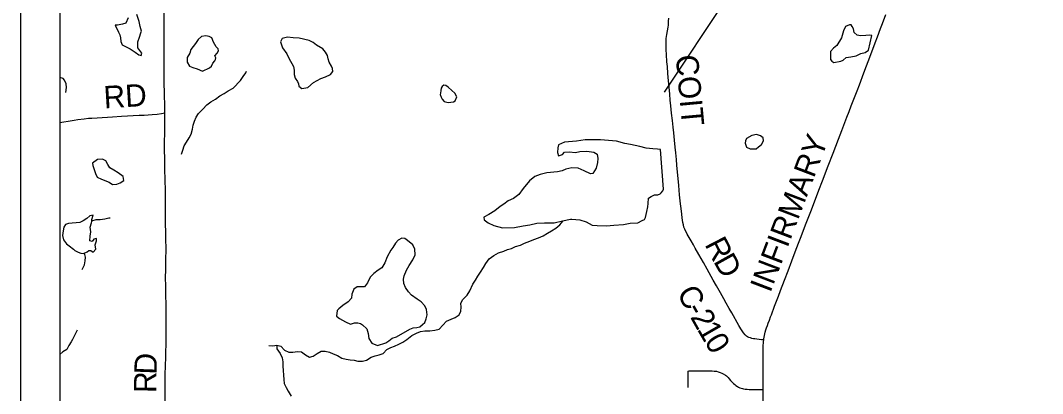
# Model space of a CAD drawing. Extents: x 0 to 34, y 0 to 22.
# Drawn here: x 13.344 to 15.949, y 17.236 to 18.186 of the extents above; entities that cross this region are included whole.
import ezdxf

# ---------------------------------------------------------------- set-up
doc = ezdxf.new("R2010")
doc.units = 0
for name, color, linetype in [('GM_X_Corporation', 7, 'Continuous'), ('GM_X_County_Road', 7, 'Continuous'), ('GM_X_County_Road_Text', 7, 'Continuous'), ('GM_X_Minor_Lake', 7, 'Continuous'), ('GM_X_Minor_River', 7, 'Continuous'), ('GM_X_Township_Road', 7, 'Continuous'), ('GM_X_Township_Road_Text', 7, 'Continuous'), ('SH_Data', 7, 'Continuous')]:
    doc.layers.add(name, color=color, linetype=linetype)

msp = doc.modelspace()

# ---------------------------------------------------------------- linework, layer by layer
at = {"layer": 'GM_X_Corporation'}
msp.add_lwpolyline([(18.775, 16.6777), (18.7553, 18.174), (18.7532, 18.52), (18.7531, 18.5321), (18.758, 19.3951), (18.7506, 19.9239), (13.4438, 19.9239), (13.4438, 15.6034)], dxfattribs=at)
at = {"layer": 'GM_X_County_Road'}
for points in [[(13.7117, 17.9505), (13.7114, 17.9629), (13.7106, 18.0029), (13.7103, 18.0247), (13.7102, 18.0502), (13.71, 18.0676), (13.71, 18.0807), (13.7104, 18.1105), (13.7099, 18.1501), (13.7102, 18.1856), (13.7103, 18.2052)], [(15.2382, 17.3724), (15.232, 17.3728), (15.2267, 17.3734), (15.2204, 17.3742), (15.2157, 17.375), (15.2118, 17.3757), (15.2077, 17.3765), (15.204, 17.3775), (15.2, 17.3789), (15.1966, 17.3808), (15.1939, 17.3825), (15.1907, 17.3855), (15.1865, 17.3906), (15.1828, 17.3956), (15.1797, 17.4008), (15.1748, 17.4092), (15.1564, 17.4415), (15.15, 17.4526), (15.1425, 17.4659), (15.136, 17.4774), (15.1275, 17.4925), (15.1173, 17.5105), (15.1096, 17.5244), (15.094, 17.5525), (15.0847, 17.5694), (15.073, 17.5898), (15.0637, 17.606), (15.0588, 17.6144), (15.0527, 17.6247), (15.0431, 17.642), (15.0369, 17.6546), (15.0348, 17.6597), (15.0333, 17.6652), (15.0318, 17.6718), (15.0309, 17.6772), (15.0301, 17.6832), (15.0291, 17.6924), (15.0275, 17.7068), (15.0262, 17.7192), (15.0238, 17.7419), (15.0216, 17.7658), (15.0168, 17.8175), (15.0155, 17.8321), (15.0138, 17.8489), (15.0122, 17.8632), (15.0103, 17.8813), (15.0086, 17.8995), (15.007, 17.9138), (15.0052, 17.9315), (15.0033, 17.9495), (15.0014, 17.9685), (15, 17.9825), (14.9986, 17.9983), (14.997, 18.0163), (14.9956, 18.0323), (14.994, 18.0505), (14.9925, 18.0685), (14.9915, 18.0801), (14.9901, 18.099), (14.9895, 18.1112), (14.9892, 18.122), (14.9893, 18.1302), (14.9895, 18.137), (14.9898, 18.1402), (14.9903, 18.145), (14.991, 18.1496), (14.9928, 18.1597), (14.9943, 18.1688), (14.995, 18.1735), (14.9954, 18.179), (14.9956, 18.1843), (14.9958, 18.1912)], [(15.2382, 17.3724), (15.2387, 17.3757), (15.2393, 17.3797), (15.24, 17.3842), (15.2408, 17.3879), (15.2419, 17.392), (15.2437, 17.398), (15.2455, 17.4035), (15.2476, 17.4095), (15.2497, 17.4155), (15.2524, 17.4226), (15.2555, 17.431), (15.2576, 17.4366), (15.2658, 17.4584), (15.2755, 17.4841), (15.2809, 17.4983), (15.2911, 17.5246), (15.3001, 17.5485), (15.3099, 17.5743), (15.3183, 17.5966), (15.3268, 17.6189), (15.3333, 17.6362), (15.3393, 17.6521), (15.346, 17.6695), (15.3577, 17.6995), (15.3646, 17.7176), (15.3786, 17.754), (15.3878, 17.7779), (15.4025, 17.8158), (15.415, 17.848), (15.4285, 17.8835), (15.437, 17.9057), (15.4447, 17.9258), (15.4498, 17.9392), (15.4556, 17.9541), (15.461, 17.968), (15.4676, 17.9853), (15.476, 18.007), (15.4818, 18.0223), (15.4933, 18.0521), (15.5109, 18.099), (15.5221, 18.1287), (15.5279, 18.144), (15.5358, 18.1651), (15.5407, 18.178), (15.5494, 18.201)], [(13.7123, 17.1947), (13.7125, 17.2376), (13.7124, 17.2618), (13.7125, 17.2723), (13.7128, 17.2847), (13.7132, 17.3067), (13.714, 17.3289), (13.7147, 17.3493), (13.7148, 17.3542), (13.715, 17.3635), (13.7155, 17.4008), (13.7156, 17.4207), (13.7156, 17.4473), (13.715, 17.4645), (13.7142, 17.485), (13.714, 17.5105), (13.7138, 17.531), (13.714, 17.5515), (13.7145, 17.5788), (13.7148, 17.6012), (13.7145, 17.6335), (13.7139, 17.682), (13.7135, 17.7528), (13.7122, 17.8075), (13.7115, 17.8324), (13.7112, 17.8572), (13.7113, 17.8765), (13.7114, 17.8988), (13.7117, 17.9192), (13.7117, 17.9505)], [(15.2367, 17.2467), (15.2366, 17.2703), (15.2365, 17.301), (15.2364, 17.3204), (15.2364, 17.33), (15.2365, 17.3396), (15.2366, 17.3462), (15.2368, 17.3537), (15.2369, 17.3589), (15.2373, 17.3639), (15.2377, 17.3679), (15.2382, 17.3724)], [(15.2371, 17.146), (15.2369, 17.1831), (15.2368, 17.2268), (15.2367, 17.2467)]]:
    msp.add_lwpolyline(points, dxfattribs=at)
at = {"layer": 'GM_X_Minor_Lake'}
for p, q in [((15.5048, 18.1098), (15.5136, 18.1471)), ((13.7897, 18.1267), (13.7777, 18.1114)), ((14.1142, 18.1132), (14.0982, 18.1226)), ((13.4595, 18.002), (13.4609, 18.0149)), ((14.4155, 18.0078), (14.414, 18.0004)), ((15.2074, 17.8929), (15.1942, 17.8852)), ((14.9829, 17.7561), (14.9749, 17.8573)), ((13.5501, 17.7816), (13.5695, 17.7741)), ((13.495, 17.6712), (13.4666, 17.669)), ((13.4887, 17.3978), (13.4765, 17.3733)), ((14.3019, 17.3803), (14.3365, 17.3996))]:
    msp.add_line(p, q, dxfattribs=at)
for points in [[(13.6185, 18.1921), (13.6126, 18.1792), (13.6035, 18.1761), (13.591, 18.1741), (13.5853, 18.174), (13.5934, 18.1563)], [(13.5934, 18.1563), (13.5973, 18.1495), (13.5988, 18.1419), (13.5993, 18.1324), (13.6028, 18.1237), (13.6081, 18.1215), (13.6233, 18.1137), (13.6358, 18.105), (13.6453, 18.0983), (13.6514, 18.0964), (13.6533, 18.1025), (13.6433, 18.1161), (13.6432, 18.1313), (13.6473, 18.1434), (13.6506, 18.1541), (13.6521, 18.1583), (13.649, 18.1707), (13.6466, 18.1832), (13.6408, 18.201)], [(15.5136, 18.1471), (15.5079, 18.1481), (15.498, 18.1477), (15.4844, 18.1468), (15.4765, 18.1479), (15.4688, 18.1554), (15.4665, 18.1641), (15.463, 18.1706), (15.4611, 18.1743), (15.457, 18.1747), (15.4464, 18.1704), (15.4416, 18.159), (15.4364, 18.1412), (15.4244, 18.1221), (15.4162, 18.1148), (15.4079, 18.1064), (15.4081, 18.0863), (15.4115, 18.0822), (15.4164, 18.0788), (15.4342, 18.0823), (15.4406, 18.0843), (15.4481, 18.0912), (15.4602, 18.0932), (15.4738, 18.0955), (15.4852, 18.1013), (15.4969, 18.1041), (15.5048, 18.1098)], [(13.7777, 18.1114), (13.7751, 18.1023), (13.7684, 18.0912), (13.7689, 18.0799), (13.7743, 18.0697), (13.7834, 18.0663), (13.794, 18.0622), (13.8077, 18.0563), (13.8258, 18.0651), (13.8303, 18.069), (13.834, 18.0773), (13.8389, 18.0827), (13.8411, 18.0861), (13.8415, 18.0903), (13.8395, 18.096), (13.8455, 18.1025), (13.8485, 18.1085), (13.8481, 18.1131), (13.8428, 18.1187), (13.8362, 18.1305), (13.8312, 18.1418), (13.8248, 18.1452), (13.8161, 18.1462), (13.8055, 18.1446), (13.7964, 18.1374), (13.7897, 18.1267)], [(14.0982, 18.1226), (14.0894, 18.1294), (14.0799, 18.1346), (14.0538, 18.1405), (14.039, 18.1415), (14.0246, 18.1433), (14.011, 18.1401), (14.0069, 18.131), (14.012, 18.1162), (14.0223, 18.1004), (14.0285, 18.0879), (14.0354, 18.0766), (14.04, 18.0687), (14.0415, 18.0592), (14.0416, 18.0486), (14.044, 18.0387), (14.0501, 18.0304), (14.0528, 18.0244), (14.0536, 18.0183), (14.0612, 18.0123), (14.0759, 18.0155), (14.0906, 18.0281), (14.1091, 18.0377), (14.1212, 18.042), (14.1344, 18.0478), (14.1396, 18.0554), (14.1388, 18.0634), (14.1365, 18.0694), (14.1307, 18.0792), (14.1284, 18.0879), (14.126, 18.0963), (14.1214, 18.1049), (14.1142, 18.1132)], [(13.4609, 18.0149), (13.4605, 18.0244), (13.4562, 18.0335), (13.4524, 18.0376), (13.4438, 18.0406)], [(14.414, 18.0004), (14.4137, 17.9972), (14.4156, 17.9904), (14.4183, 17.9851), (14.424, 17.9798), (14.4335, 17.9772), (14.4471, 17.9785), (14.4517, 17.9812), (14.4558, 17.9914), (14.4508, 18.0009), (14.4431, 18.0073), (14.434, 18.0159), (14.4279, 18.02), (14.4226, 18.0211), (14.4188, 18.0177), (14.4162, 18.0131), (14.4155, 18.0078)], [(15.1942, 17.8852), (15.1916, 17.8791), (15.1905, 17.8734), (15.194, 17.8632), (15.2031, 17.8591), (15.2187, 17.8588), (15.2247, 17.8638), (15.2322, 17.8699), (15.2374, 17.8794), (15.2362, 17.887), (15.2298, 17.8919), (15.2195, 17.8952), (15.2074, 17.8929)], [(14.9749, 17.8573), (14.9674, 17.858), (14.9556, 17.8591), (14.9386, 17.8608), (14.9223, 17.8653), (14.8988, 17.8696), (14.8844, 17.8729), (14.8631, 17.8781), (14.8222, 17.8816), (14.7832, 17.8817), (14.7605, 17.8788), (14.7299, 17.8756), (14.7148, 17.869), (14.7134, 17.8614), (14.7127, 17.8496), (14.715, 17.8409), (14.7256, 17.8444), (14.7305, 17.8502), (14.7426, 17.851), (14.7581, 17.85), (14.7698, 17.8523), (14.7872, 17.8529), (14.8047, 17.8507), (14.8138, 17.8451), (14.8154, 17.8341), (14.8143, 17.8242), (14.811, 17.8098), (14.8021, 17.7961), (14.7968, 17.7957), (14.7801, 17.8031), (14.7649, 17.8095), (14.7493, 17.8108), (14.7335, 17.8069), (14.724, 17.8027), (14.7123, 17.8007), (14.6855, 17.7982), (14.6681, 17.7939), (14.6545, 17.7885), (14.641, 17.7778), (14.6248, 17.7576), (14.614, 17.7431), (14.6004, 17.7327), (14.5869, 17.7265), (14.5759, 17.7185), (14.5665, 17.712), (14.553, 17.7012), (14.5375, 17.692), (14.5247, 17.6847), (14.5255, 17.6783), (14.5354, 17.6704), (14.5502, 17.6637), (14.5722, 17.6582), (14.6025, 17.6584), (14.6248, 17.6627), (14.6418, 17.6659), (14.66, 17.6698), (14.6796, 17.6704), (14.7042, 17.6705), (14.725, 17.6756), (14.7458, 17.6796), (14.7488, 17.6796), (14.7693, 17.6779), (14.7852, 17.6731), (14.8008, 17.6648), (14.8133, 17.6642), (14.8375, 17.6632), (14.8561, 17.6649), (14.8806, 17.6662), (14.898, 17.6694), (14.9173, 17.671), (14.9283, 17.6764), (14.9343, 17.6791), (14.9369, 17.6845), (14.9402, 17.6997), (14.9428, 17.7111), (14.9438, 17.7198), (14.9445, 17.7331), (14.9509, 17.738), (14.9595, 17.7415), (14.9682, 17.742), (14.9739, 17.7447), (14.9769, 17.7473), (14.9807, 17.7519), (14.9829, 17.7561)], [(13.5695, 17.7741), (13.5782, 17.7685), (13.5892, 17.769), (13.5979, 17.7721), (13.6069, 17.7786), (13.6053, 17.7888), (13.5928, 17.7975), (13.5821, 17.8046), (13.5719, 17.8102), (13.5661, 17.8189), (13.5615, 17.8287), (13.5528, 17.8324), (13.5399, 17.8316), (13.5275, 17.8227), (13.5279, 17.8167), (13.5314, 17.8061), (13.5349, 17.7959), (13.5391, 17.7872), (13.5501, 17.7816)], [(13.4666, 17.669), (13.4587, 17.6663), (13.4542, 17.6598), (13.4527, 17.65), (13.4513, 17.6382), (13.4533, 17.6272), (13.4609, 17.6174), (13.4678, 17.6118), (13.4788, 17.6035), (13.4827, 17.5998), (13.4906, 17.596), (13.4975, 17.5934), (13.5043, 17.5923), (13.5137, 17.5966), (13.5178, 17.6004), (13.5235, 17.6001), (13.5289, 17.5959), (13.5356, 17.6036), (13.534, 17.6146), (13.5373, 17.6252), (13.5373, 17.6305), (13.5309, 17.6289), (13.5264, 17.6228), (13.5207, 17.6251), (13.5217, 17.6365), (13.5228, 17.6475), (13.5219, 17.6596), (13.5253, 17.6702), (13.5256, 17.6744), (13.5256, 17.679), (13.5293, 17.69), (13.5206, 17.6888), (13.5131, 17.6819), (13.504, 17.6758), (13.495, 17.6712)], [(14.3365, 17.3996), (14.3448, 17.403), (14.3539, 17.4046), (14.3618, 17.4062), (14.3686, 17.4116), (14.3743, 17.4173), (14.3776, 17.4264), (14.3802, 17.4367), (14.3789, 17.45), (14.3743, 17.459), (14.3648, 17.4692), (14.3549, 17.4767), (14.34, 17.4865), (14.3324, 17.4947), (14.3247, 17.5061), (14.3209, 17.5163), (14.3204, 17.5273), (14.3215, 17.536), (14.3274, 17.5505), (14.3342, 17.5619), (14.3439, 17.5764), (14.3495, 17.5889), (14.349, 17.6033), (14.3436, 17.6147), (14.3303, 17.626), (14.323, 17.6308), (14.3158, 17.6315), (14.306, 17.6265), (14.2993, 17.6189), (14.2929, 17.6079), (14.2881, 17.6014), (14.2787, 17.5842), (14.2724, 17.569), (14.2646, 17.5564), (14.2551, 17.5499), (14.2442, 17.5415), (14.2348, 17.5319), (14.2285, 17.5178), (14.2203, 17.5079), (14.2021, 17.5078), (14.1931, 17.502), (14.1886, 17.4891), (14.1876, 17.4792), (14.1789, 17.4697), (14.1658, 17.4605), (14.1548, 17.452), (14.1511, 17.4475), (14.1493, 17.433), (14.1565, 17.427), (14.1721, 17.4188), (14.1847, 17.4128), (14.1952, 17.4159), (14.2039, 17.416), (14.2108, 17.4145), (14.2153, 17.4108), (14.2264, 17.401), (14.2299, 17.3885), (14.2315, 17.376), (14.2392, 17.3647), (14.254, 17.3587), (14.2747, 17.3653), (14.2823, 17.3703), (14.2909, 17.3772), (14.3019, 17.3803)], [(13.4765, 17.3733), (13.4727, 17.3679), (13.4675, 17.3584), (13.4619, 17.3485), (13.4517, 17.342), (13.4438, 17.3355), (13.4438, 17.3354)]]:
    msp.add_lwpolyline(points, dxfattribs=at)
at = {"layer": 'GM_X_Minor_River'}
msp.add_line((15.1734, 18.2871), (14.984, 18.0034), dxfattribs=at)
for points in [[(13.7544, 17.8453), (13.7574, 17.8556), (13.7614, 17.8666), (13.767, 17.8762), (13.7738, 17.8872), (13.7786, 17.8967), (13.7819, 17.9089), (13.7841, 17.9188), (13.7874, 17.929), (13.7919, 17.9393), (13.7979, 17.9492), (13.8088, 17.9599), (13.8189, 17.971), (13.8291, 17.9783), (13.8411, 17.9856), (13.8517, 17.994), (13.8634, 18.0002), (13.8735, 18.0067), (13.8856, 18.0136), (13.9047, 18.0331), (13.9118, 18.043), (13.9186, 18.0526), (13.9197, 18.0567)], [(13.5256, 17.6756), (13.5366, 17.6787), (13.5471, 17.6788), (13.5592, 17.6811), (13.5694, 17.6831), (13.5721, 17.6835)], [(13.9765, 17.3585), (13.9868, 17.3578), (13.997, 17.359), (14.0072, 17.3565), (14.0164, 17.3467), (14.0278, 17.3411), (14.0384, 17.3412), (14.0497, 17.3428), (14.0603, 17.3421), (14.0706, 17.335), (14.0801, 17.329), (14.0899, 17.3313), (14.0997, 17.3378), (14.1103, 17.344), (14.1201, 17.3441), (14.1315, 17.3411), (14.141, 17.3374), (14.152, 17.3325), (14.163, 17.3258), (14.174, 17.3236), (14.1838, 17.3222), (14.1941, 17.3211), (14.2039, 17.3189), (14.2157, 17.3182), (14.2255, 17.3213), (14.2379, 17.329), (14.2477, 17.3321), (14.2583, 17.3345), (14.2685, 17.3384), (14.2775, 17.3483), (14.2877, 17.3533), (14.2975, 17.3564), (14.3084, 17.3614), (14.3182, 17.3668), (14.3288, 17.3733), (14.3412, 17.3837), (14.3533, 17.3898), (14.3631, 17.3937), (14.374, 17.3957), (14.3869, 17.3958), (14.3998, 17.3978), (14.4111, 17.4001), (14.4205, 17.4105), (14.4295, 17.42), (14.4412, 17.425), (14.4517, 17.4293), (14.4619, 17.4366), (14.4664, 17.4461), (14.4671, 17.4556), (14.4658, 17.4662), (14.4711, 17.4757), (14.4823, 17.4864), (14.4891, 17.4978), (14.4969, 17.5142), (14.5036, 17.5249), (14.5096, 17.5348), (14.516, 17.5451), (14.5238, 17.5565), (14.5298, 17.5668), (14.5384, 17.5786), (14.5501, 17.5878), (14.5618, 17.594), (14.5753, 17.5982), (14.5852, 17.6025), (14.5954, 17.6056), (14.6055, 17.6102), (14.618, 17.6141), (14.6286, 17.6188), (14.6421, 17.6238), (14.6523, 17.628), (14.6637, 17.6327), (14.6757, 17.6373), (14.6867, 17.6439), (14.6976, 17.65), (14.7081, 17.6573), (14.7187, 17.6657), (14.7272, 17.676)], [(13.5009, 17.5516), (13.5068, 17.5635), (13.509, 17.5742), (13.5093, 17.5836), (13.5071, 17.5936)], [(13.997, 17.359), (13.9974, 17.3496), (14.0055, 17.3382), (14.0108, 17.3273), (14.0121, 17.3167), (14.0129, 17.3057), (14.0134, 17.2951), (14.0138, 17.2829), (14.0151, 17.2719), (14.0163, 17.2613), (14.0209, 17.2515), (14.0263, 17.2417), (14.0339, 17.2296)]]:
    msp.add_lwpolyline(points, dxfattribs=at)
at = {"layer": 'GM_X_Township_Road'}
for points in [[(13.4438, 17.9263), (13.4542, 17.9279), (13.4653, 17.9297), (13.4805, 17.9323), (13.4903, 17.9338), (13.5063, 17.9357), (13.5174, 17.9367), (13.5261, 17.9373), (13.5397, 17.9382), (13.5782, 17.9405), (13.6017, 17.9419), (13.6464, 17.9443), (13.6594, 17.945), (13.6796, 17.9463), (13.692, 17.9476), (13.703, 17.9492), (13.7117, 17.9505)], [(15.0454, 17.2517), (15.0453, 17.2546), (15.0453, 17.2672), (15.0452, 17.2753), (15.0453, 17.2837), (15.0452, 17.2904), (15.0455, 17.2934)], [(15.0455, 17.2934), (15.0481, 17.2936), (15.0504, 17.2936), (15.0629, 17.2938), (15.0706, 17.2937), (15.0807, 17.2938), (15.0893, 17.2937), (15.1017, 17.2938), (15.1067, 17.2937), (15.1121, 17.2934), (15.1177, 17.2927), (15.1215, 17.2917), (15.1246, 17.2908), (15.1271, 17.2899), (15.1314, 17.2882), (15.1347, 17.2865), (15.1406, 17.2826), (15.143, 17.2808), (15.1446, 17.2793), (15.1473, 17.2768), (15.15, 17.2738), (15.1536, 17.2696), (15.1584, 17.264), (15.1607, 17.2617), (15.1643, 17.2587), (15.1668, 17.2566), (15.1713, 17.2538), (15.1736, 17.2526), (15.177, 17.2509), (15.1837, 17.2487), (15.1861, 17.2481), (15.1908, 17.2472), (15.1962, 17.2468), (15.2011, 17.2467), (15.2125, 17.2467), (15.2242, 17.2467), (15.2325, 17.2467), (15.2356, 17.2467), (15.2367, 17.2467)]]:
    msp.add_lwpolyline(points, dxfattribs=at)
at = {"layer": 'SH_Data'}
for p, q in [((13.3438, 20.0239), (13.3438, 13.0239)), ((13.4438, 19.9239), (13.4438, 13.1239))]:
    msp.add_line(p, q, dxfattribs=at)

# ---------------------------------------------------------------- texts
at = {"layer": 'GM_X_County_Road_Text'}
for s, height, rotation, p in [('COIT', 0.05682, 275.2175, (15.0136, 18.0962)), ('INFIRMARY', 0.05682, 69.1728, (15.2547, 17.4907)), ('R', 0.0568, 297.2737, (15.0864, 17.616)), ('D', 0.0568, 299.0802, (15.1087, 17.5728)), ('C', 0.0568, 299.3746, (15.0153, 17.4919)), ('-', 0.0568, 299.4117, (15.0382, 17.4512)), ('2', 0.0568, 299.5001, (15.0497, 17.4308)), ('1', 0.0568, 299.8827, (15.0671, 17.4)), ('0', 0.0568, 301.1303, (15.0853, 17.3685)), ('D', 0.0568, 87.8976, (13.6904, 17.2836)), ('R', 0.0568, 89.2467, (13.6898, 17.2373))]:
    msp.add_text(s, height=height, rotation=rotation, dxfattribs=at).set_placement(p)
at = {"layer": 'GM_X_Township_Road_Text'}
msp.add_text('RD', height=0.05682, rotation=3.4521, dxfattribs=at).set_placement((13.5575, 17.9618))

doc.saveas('drawing.dxf')
